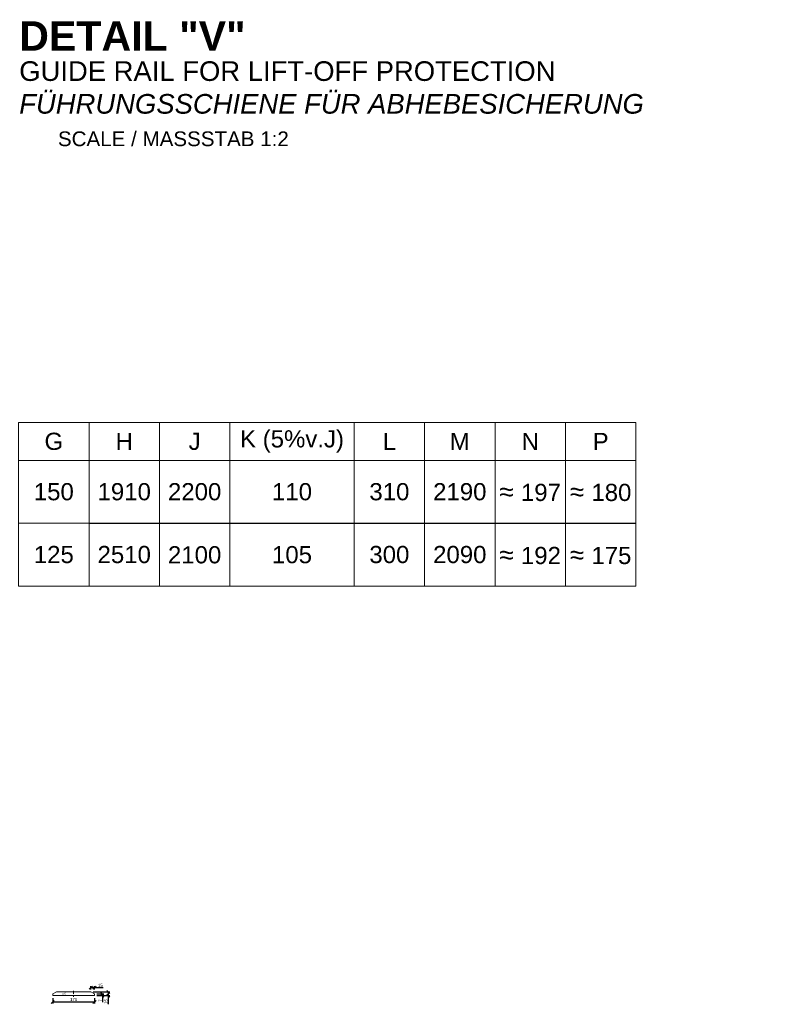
# Model space of a CAD drawing. Header units: millimetres. Extents: x -3395 to 5934498, y -177084 to 63013.
# Tile 572 of 652: x 142573 to 145717, y -45709 to -41697. Entities that reach past the tile are written whole.
import ezdxf

# ---------------------------------------------------------------- set-up
doc = ezdxf.new("R2010")
doc.units = ezdxf.units.MM
doc.linetypes.add('ACAD_ISO10W100', pattern=[18, 12, -3, 0, -3])
doc.layers.add('Bemaßung', color=7, linetype='Continuous', lineweight=9)
doc.layers.add('Beschriftung', color=7, linetype='Continuous', lineweight=9)
doc.styles.add('LBB3.5M1000', font='isocp.shx', dxfattribs={"height": 3.5})
doc.dimstyles.new('DIN', dxfattribs={"dimtxt": 2.5, "dimasz": 2.5, "dimexe": 1.25, "dimexo": 0.625, "dimtad": 1, "dimtih": 1, "dimdec": 4, "dimdsep": 46, "dimlunit": 6, "dimtxsty": 'Standard', "dimcen": 2.5, "dimadec": 0, "dimazin": 0, "dimtfac": 1, "dimtdec": 4, "dimtmove": 0, "dimatfit": 3, "dimfxl": 0, "dimtvp": 1, "dimtolj": 1, "dimtzin": 0, "dimarcsym": 0})

# ---------------------------------------------------------------- blocks, each defined once
blk = doc.blocks.new('_Oblique')
at = {"color": 0, "linetype": 'ByBlock', "lineweight": -2}
blk.add_line((-0.5, -0.5), (0.5, 0.5), dxfattribs=at)
blk = doc.blocks.new('*D652')
at = {"layer": 'Bemaßung', "color": 0, "lineweight": -2, "transparency": 16777216}
for p, q in [((142707.4, -45683.1), (142707.4, -45705.1)), ((142877.4, -45683.1), (142877.4, -45705.1)), ((142707.4, -45698.8), (142877.4, -45698.8))]:
    blk.add_line(p, q, dxfattribs=at)
at = {"layer": 'DEFPOINTS', "color": 0, "transparency": 16777216}
for p in [(142707.4, -45673.1), (142877.4, -45673.1), (142877.4, -45698.8)]:
    blk.add_point(p, dxfattribs=at)
at = {"layer": 'Bemaßung', "color": 0, "lineweight": -2, "transparency": 16777216, "xscale": 12.5, "yscale": 12.5, "zscale": 12.5, "rotation": 180}
blk.add_blockref('_Oblique', (142707.4, -45698.8), dxfattribs=at)
at = {"layer": 'Bemaßung', "color": 0, "lineweight": -2, "transparency": 16777216, "xscale": 12.5, "yscale": 12.5, "zscale": 12.5}
blk.add_blockref('_Oblique', (142877.4, -45698.8), dxfattribs=at)
at = {"layer": 'Bemaßung', "color": 0, "transparency": 16777216, "insert": (142792.4, -45689.4), "char_height": 12.5, "attachment_point": 5}
blk.add_mtext('\\A1;170', dxfattribs=at)
blk = doc.blocks.new('*D653')
at = {"layer": 'Bemaßung', "color": 0, "lineweight": -2, "transparency": 16777216}
for p, q in [((142887.4, -45666.1), (142916.1, -45666.1)), ((142887.4, -45673.1), (142916.1, -45673.1)), ((142909.8, -45666.1), (142909.8, -45673.1)), ((142909.8, -45673.1), (142909.8, -45700.2))]:
    blk.add_line(p, q, dxfattribs=at)
at = {"layer": 'DEFPOINTS', "color": 0, "transparency": 16777216}
for p in [(142877.4, -45666.1), (142877.4, -45673.1), (142909.8, -45673.1)]:
    blk.add_point(p, dxfattribs=at)
at = {"layer": 'Bemaßung', "color": 0, "lineweight": -2, "transparency": 16777216, "xscale": 12.5, "yscale": 12.5, "zscale": 12.5}
for p, rotation in [((142909.8, -45666.1), 90), ((142909.8, -45673.1), 270)]:
    blk.add_blockref('_Oblique', p, dxfattribs=dict(at, rotation=rotation))
at = {"layer": 'Bemaßung', "color": 0, "transparency": 16777216, "insert": (142900.5, -45692.9), "char_height": 12.5, "attachment_point": 5, "rotation": 90}
blk.add_mtext('\\A1;7', dxfattribs=at)
blk = doc.blocks.new('*D654')
at = {"layer": 'Bemaßung', "color": 0, "lineweight": -2, "transparency": 16777216}
for p, q in [((142872.4, -45658.1), (142939.8, -45658.1)), ((142887.4, -45673.1), (142939.8, -45673.1)), ((142933.5, -45658.1), (142933.5, -45673.1)), ((142933.5, -45673.1), (142933.5, -45708.5))]:
    blk.add_line(p, q, dxfattribs=at)
at = {"layer": 'DEFPOINTS', "color": 0, "transparency": 16777216}
for p in [(142862.4, -45658.1), (142877.4, -45673.1), (142933.5, -45673.1)]:
    blk.add_point(p, dxfattribs=at)
at = {"layer": 'Bemaßung', "color": 0, "lineweight": -2, "transparency": 16777216, "xscale": 12.5, "yscale": 12.5, "zscale": 12.5}
for p, rotation in [((142933.5, -45658.1), 90), ((142933.5, -45673.1), 270)]:
    blk.add_blockref('_Oblique', p, dxfattribs=dict(at, rotation=rotation))
at = {"layer": 'Bemaßung', "color": 0, "transparency": 16777216, "insert": (142924.1, -45697), "char_height": 12.5, "attachment_point": 5, "rotation": 90}
blk.add_mtext('\\A1;15', dxfattribs=at)
blk = doc.blocks.new('*D655')
at = {"layer": 'Bemaßung', "color": 0, "lineweight": -2, "transparency": 16777216}
for p, q in [((142862.4, -45648.1), (142862.4, -45634.4)), ((142862.4, -45640.7), (142877.4, -45640.7)), ((142877.4, -45648.1), (142877.4, -45634.4)), ((142877.4, -45640.7), (142912.8, -45640.7))]:
    blk.add_line(p, q, dxfattribs=at)
at = {"layer": 'DEFPOINTS', "color": 0, "transparency": 16777216}
for p in [(142877.4, -45640.7), (142862.4, -45658.1), (142877.4, -45658.1)]:
    blk.add_point(p, dxfattribs=at)
at = {"layer": 'Bemaßung', "color": 0, "lineweight": -2, "transparency": 16777216, "xscale": 12.5, "yscale": 12.5, "zscale": 12.5, "rotation": 180}
blk.add_blockref('_Oblique', (142862.4, -45640.7), dxfattribs=at)
at = {"layer": 'Bemaßung', "color": 0, "lineweight": -2, "transparency": 16777216, "xscale": 12.5, "yscale": 12.5, "zscale": 12.5}
blk.add_blockref('_Oblique', (142877.4, -45640.7), dxfattribs=at)
at = {"layer": 'Bemaßung', "color": 0, "transparency": 16777216, "insert": (142901.4, -45631.3), "char_height": 12.5, "attachment_point": 5}
blk.add_mtext('\\A1;15', dxfattribs=at)

msp = doc.modelspace()

# ---------------------------------------------------------------- linework, layer by layer
at = {"linetype": 'ACAD_ISO10W100', "lineweight": 5}
msp.add_line((142792.41099, -45653.2511), (142792.41099, -45677.7596), dxfattribs=at)
at = {"lineweight": 5}
for points in [[(142568.13775, -43492.7104), (142855.12497, -43492.7104), (142855.12497, -43337.96566), (142568.13775, -43337.96566)], [(142855.12497, -43492.7104), (143142.11218, -43492.7104), (143142.11218, -43337.96566), (142855.12497, -43337.96566)], [(143142.11218, -43492.7104), (143429.0994, -43492.7104), (143429.0994, -43337.96566), (143142.11218, -43337.96566)], [(143429.0994, -43492.7104), (143935.68138, -43492.7104), (143935.68138, -43337.96566), (143429.0994, -43337.96566)], [(143935.68138, -43492.7104), (144222.6686, -43492.7104), (144222.6686, -43337.96566), (143935.68138, -43337.96566)], [(144222.6686, -43492.7104), (144509.65582, -43492.7104), (144509.65582, -43337.96566), (144222.6686, -43337.96566)], [(144509.65582, -43492.7104), (144796.64304, -43492.7104), (144796.64304, -43337.96566), (144509.65582, -43337.96566)], [(144796.64304, -43492.7104), (145083.63025, -43492.7104), (145083.63025, -43337.96566), (144796.64304, -43337.96566)], [(142568.13775, -43748.58805), (142855.12497, -43748.58805), (142855.12497, -43492.7104), (142568.13775, -43492.7104)], [(142855.12497, -43749.71243), (143142.11218, -43749.71243), (143142.11218, -43492.7104), (142855.12497, -43492.7104)], [(143142.11218, -43749.71243), (143429.0994, -43749.71243), (143429.0994, -43492.7104), (143142.11218, -43492.7104)], [(143429.0994, -43749.71243), (143935.68138, -43749.71243), (143935.68138, -43492.7104), (143429.0994, -43492.7104)], [(143935.68138, -43749.71243), (144222.6686, -43749.71243), (144222.6686, -43492.7104), (143935.68138, -43492.7104)], [(144222.6686, -43749.71243), (144509.65582, -43749.71243), (144509.65582, -43492.7104), (144222.6686, -43492.7104)], [(144509.65582, -43749.71243), (144796.64304, -43749.71243), (144796.64304, -43492.7104), (144509.65582, -43492.7104)], [(144796.64304, -43749.71243), (145083.63025, -43749.71243), (145083.63025, -43492.7104), (144796.64304, -43492.7104)], [(142568.13775, -44004.46571), (142855.12497, -44004.46571), (142855.12497, -43748.58805), (142568.13775, -43748.58805)], [(142855.12497, -44005.59009), (143142.11218, -44005.59009), (143142.11218, -43748.58805), (142855.12497, -43748.58805)], [(143142.11218, -44005.59009), (143429.0994, -44005.59009), (143429.0994, -43748.58805), (143142.11218, -43748.58805)], [(143429.0994, -44005.59009), (143935.68138, -44005.59009), (143935.68138, -43748.58805), (143429.0994, -43748.58805)], [(143935.68138, -44005.59009), (144222.6686, -44005.59009), (144222.6686, -43748.58805), (143935.68138, -43748.58805)], [(144222.6686, -44005.59009), (144509.65582, -44005.59009), (144509.65582, -43748.58805), (144222.6686, -43748.58805)], [(144509.65582, -44005.59009), (144796.64304, -44005.59009), (144796.64304, -43748.58805), (144509.65582, -43748.58805)], [(144796.64304, -44005.59009), (145083.63025, -44005.59009), (145083.63025, -43748.58805), (144796.64304, -43748.58805)]]:
    msp.add_lwpolyline(points, close=True, dxfattribs=at)
at = {"lineweight": 9}
msp.add_lwpolyline([(142877.41099, -45673.08347), (142707.41099, -45673.08347), (142707.41099, -45666.08347), (142722.41099, -45658.08347), (142862.41099, -45658.08347), (142877.41099, -45666.08347)], close=True, dxfattribs=at)

# ---------------------------------------------------------------- texts
at = {"layer": 'Beschriftung', "style": 'LBB3.5M1000'}
for s, insert, char_height, width, attachment_point in [('{\\fArial|b1|i0|c0|p34;DETAIL "V"}', (142570.691, -41703.42473), 120, 941.543488, 1), ('{\\fArial|b0|i0|c0|p34;GUIDE RAIL FOR LIFT-OFF PROTECTION\\P\\fArial|b0|i1|c0|p34;FÜHRUNGSSCHIENE FÜR ABHEBESICHERUNG}', (142570.691, -41866.63151), 80, 2585.1019895, 1), ('{\\fArial|b0|i0|c0|p34;SCALE / MASSSTAB 1:2}', (142728.42912, -42152.41744), 60, 1052.9707664, 1), ('{\\fArial|b0|i0|c0|p34;G}', (142711.63136, -43415.33803), 70, 286.9872174, 5), ('{\\fArial|b0|i0|c0|p34;H}', (142998.61858, -43415.33803), 70, 286.9872174, 5), ('{\\fArial|b0|i0|c0|p34;J}', (143285.60579, -43415.33803), 70, 286.9872174, 5), ('{\\fArial|b0|i0|c0|p34;K (5%v.J)}', (143682.39039, -43415.33803), 70, 506.581982, 5), ('{\\fArial|b0|i0|c0|p34;L}', (144079.17499, -43415.33803), 70, 286.9872174, 5), ('{\\fArial|b0|i0|c0|p34;M}', (144366.16221, -43415.33803), 70, 286.9872174, 5), ('{\\fArial|b0|i0|c0|p34;N}', (144653.14943, -43415.33803), 70, 286.9872174, 5), ('{\\fArial|b0|i0|c0|p34;P}', (144940.13664, -43415.33803), 70, 286.9872174, 5), ('{\\fArial|b0|i0|c0|p34;150}', (142711.63136, -43620.64923), 70, 286.9872174, 5), ('{\\fArial|b0|i0|c0|p34;1910}', (142998.61858, -43620.64923), 70, 286.9872174, 5), ('{\\fArial|b0|i0|c0|p34;2200}', (143285.60579, -43620.64923), 70, 286.9872174, 5), ('{\\fArial|b0|i0|c0|p34;110}', (143682.39039, -43620.64923), 70, 506.581982, 5), ('{\\fArial|b0|i0|c0|p34;310}', (144079.17499, -43620.64923), 70, 286.9872174, 5), ('{\\fArial|b0|i0|c0|p34;2190}', (144366.16221, -43620.64923), 70, 286.9872174, 5), ('{\\fArial|b0|i0|c0|p34;\\H1.0833x;≈ \\H0.92311x;197}', (144653.14943, -43620.64923), 70, 286.9872174, 5), ('{\\fArial|b0|i0|c0|p34;\\H1.0833x;≈ \\H0.92311x;180}', (144940.13664, -43620.64923), 70, 286.9872174, 5), ('{\\fArial|b0|i0|c0|p34;105}', (143682.39039, -43877.08907), 70, 506.581982, 5), ('{\\fArial|b0|i0|c0|p34;300}', (144079.17499, -43876.52688), 70, 286.9872174, 5), ('{\\fArial|b0|i0|c0|p34;2090}', (144366.16221, -43876.52688), 70, 286.9872174, 5), ('{\\fArial|b0|i0|c0|p34;\\H1.0833x;≈ \\H0.92311x;192}', (144653.14943, -43877.65126), 70, 286.9872174, 5), ('{\\fArial|b0|i0|c0|p34;\\H1.0833x;≈ \\H0.92311x;175}', (144940.13664, -43877.65126), 70, 286.9872174, 5), ('\\pi599.15;{\\fArial|b0|i0|c0|p34;MANHOLE \\fCastellar|b0|i0|c0|p18;IV\\fArial|b0|i0|c0|p34; WITH LADDER\\P\\pi46.721;\\fArial|b0|i1|c0|p34;MONTAGEÖFFNUNG \\fCastellar|b0|i1|c0|p18;IV\\fArial|b0|i1|c0|p34; MIT LEITER}', (107326.10225, -43923.12294), 200, 4967.5358744, 1), ('{\\fArial|b0|i0|c0|p34;t = 5}', (142750.48056, -45665.59993), 8, 31.7166157, 5)]:
    msp.add_mtext(s, dxfattribs=dict(at, insert=insert, char_height=char_height, width=width, attachment_point=attachment_point))
at = {"layer": 'Beschriftung', "color": 1, "char_height": 70, "width": 286.9872174, "attachment_point": 5, "style": 'LBB3.5M1000'}
for s, insert in [('{\\fArial|b0|i0|c0|p34;\\C256;125}', (142711.63136, -43876.52688)), ('{\\fArial|b0|i0|c0|p34;\\C256;2510}', (142998.61858, -43876.52688)), ('{\\fArial|b0|i0|c0|p34;\\C256;2100}', (143285.60579, -43877.65126))]:
    msp.add_mtext(s, dxfattribs=dict(at, insert=insert))

# ---------------------------------------------------------------- dimensions: what is measured, and where the dimension line sits
at = {"layer": 'Bemaßung'}
for base, p1, p2, picture, middle in [((142877.41099, -45640.67075), (142862.41099, -45658.08347), (142877.41099, -45658.08347), '*D655', (142901.36932, -45631.29575)), ((142877.41099, -45698.80874), (142707.41099, -45673.08347), (142877.41099, -45673.08347), '*D652', (142792.41099, -45689.43374))]:
    dim = msp.add_linear_dim(base=base, p1=p1, p2=p2, dimstyle='DIN', override={"dimscale": 5, "dimexo": 2, "dimdec": 2, "dimblk1": 'Oblique', "dimblk2": 'Oblique', "dimsah": 1, "dimtdec": 2}, dxfattribs=at)
    dim.commit()
    dim.dimension.update_dxf_attribs({"geometry": picture, "text_midpoint": middle})
for base, p1, picture, middle in [((142933.50984, -45673.08347), (142862.41099, -45658.08347), '*D654', (142924.13484, -45697.0418)), ((142909.83441, -45673.08347), (142877.41099, -45666.08347), '*D653', (142900.45941, -45692.87514))]:
    dim = msp.add_linear_dim(base=base, p1=p1, p2=(142877.41099, -45673.08347), angle=90, dimstyle='DIN', override={"dimscale": 5, "dimexo": 2, "dimdec": 2, "dimblk1": 'Oblique', "dimblk2": 'Oblique', "dimsah": 1, "dimtdec": 2}, dxfattribs=at)
    dim.commit()
    dim.dimension.update_dxf_attribs({"geometry": picture, "text_midpoint": middle})

doc.saveas('drawing.dxf')
